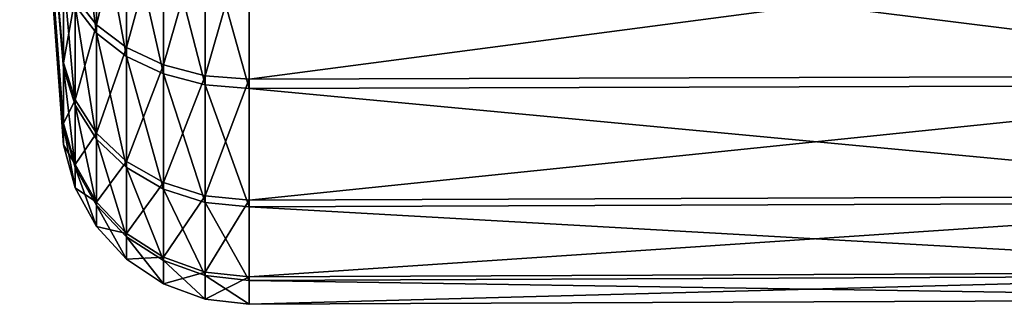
# Model space of a CAD drawing. Extents: x -0.145 to 0.145, y -0.547 to -0.001.
# Tile 305 of 656: x -0.145 to -0.113, y -0.121 to -0.112. Entities that reach past the tile are written whole.
import ezdxf

# ---------------------------------------------------------------- set-up
doc = ezdxf.new("R2010")
doc.units = 0
doc.layers.add('mesh', color=7, linetype='CONTINUOUS')

msp = doc.modelspace()

# ---------------------------------------------------------------- meshes
at = {"layer": 'mesh'}
mesh = msp.add_polyface(dxfattribs=at)
corners = [(-0.144961, -0.096813, -0.547975), (-0.143558, -0.110166, -0.534387), (-0.143558, -0.113228, -0.538306), (-0.143558, -0.115171, -0.542884), (-0.143558, -0.115863, -0.547809), (-0.143558, -0.115257, -0.552745), (-0.143558, -0.113394, -0.557356), (-0.143558, -0.110401, -0.561328), (-0.137596, -0.108716, -0.526937), (-0.139012, -0.113641, -0.530851), (-0.139012, -0.108636, -0.527079), (-0.137596, -0.113755, -0.530735), (-0.139012, -0.1175, -0.53579), (-0.140349, -0.113296, -0.531202), (-0.140349, -0.108393, -0.527507), (-0.140349, -0.117076, -0.536039), (-0.139012, -0.113937, -0.564803), (-0.140349, -0.108749, -0.568238), (-0.140349, -0.113586, -0.564458), (-0.139012, -0.108998, -0.568662), (-0.140349, -0.103098, -0.570636), (-0.139012, -0.103229, -0.57111), (-0.141532, -0.11274, -0.531768), (-0.141532, -0.108002, -0.528198), (-0.141532, -0.116392, -0.536442), (-0.141532, -0.108346, -0.567554), (-0.141532, -0.11302, -0.563902), (-0.141532, -0.102886, -0.569872), (-0.142495, -0.112004, -0.532517), (-0.142495, -0.107485, -0.529112), (-0.142495, -0.115487, -0.536975), (-0.142495, -0.112271, -0.563166), (-0.141532, -0.11659, -0.559164), (-0.142495, -0.107813, -0.566649), (-0.142495, -0.102605, -0.56886), (-0.143183, -0.11113, -0.533406), (-0.143183, -0.106871, -0.530198), (-0.143183, -0.114412, -0.537608), (-0.142495, -0.115676, -0.558647), (-0.143183, -0.111382, -0.562291), (-0.143183, -0.114591, -0.558033), (-0.143183, -0.10718, -0.565574), (-0.143183, -0.102272, -0.567658), (-0.143558, -0.106194, -0.531394), (-0.143558, -0.106482, -0.56439)]
mesh.append_faces([[corners[k] for k in face] for face in [(0, 1, 2, 2), (0, 2, 3, 3), (0, 3, 4, 4), (0, 4, 5, 5), (0, 5, 6, 6), (0, 6, 7, 7), (8, 9, 10, 10), (11, 12, 9, 9), (10, 13, 14, 14), (9, 13, 10, 10), (9, 15, 13, 13), (16, 17, 18, 18), (19, 17, 16, 16), (19, 20, 17, 17), (21, 20, 19, 19), (14, 22, 23, 23), (13, 22, 14, 14), (13, 24, 22, 22), (15, 24, 13, 13), (18, 25, 26, 26), (17, 25, 18, 18), (17, 27, 25, 25), (23, 28, 29, 29), (22, 28, 23, 23), (22, 30, 28, 28), (24, 30, 22, 22), (26, 31, 32, 32), (26, 33, 31, 31), (25, 33, 26, 26), (25, 34, 33, 33), (29, 35, 36, 36), (28, 35, 29, 29), (28, 37, 35, 35), (30, 37, 28, 28), (38, 39, 40, 40), (31, 39, 38, 38), (31, 41, 39, 39), (33, 41, 31, 31), (33, 42, 41, 41), (36, 1, 43, 43), (35, 1, 36, 36), (35, 2, 1, 1), (37, 2, 35, 35), (37, 3, 2, 2), (40, 7, 6, 6), (39, 7, 40, 40), (39, 44, 7, 7), (41, 44, 39, 39)]])
mesh = msp.add_polyface(dxfattribs=at)
corners = [(-0.098759, -0.108995, -0.568656), (-0.09863, -0.108986, -0.568641), (-0.098759, -0.103227, -0.571104), (-0.09863, -0.11392, -0.564786), (-0.098759, -0.113933, -0.564798), (-0.09863, -0.117688, -0.559786), (-0.098759, -0.117703, -0.559794), (-0.09863, -0.120034, -0.55398), (-0.098759, -0.120051, -0.553985), (-0.09863, -0.120797, -0.547766), (-0.098759, -0.120814, -0.547766), (-0.09863, -0.119925, -0.541565), (-0.098759, -0.119942, -0.541561), (-0.09863, -0.117479, -0.535802), (-0.098759, -0.117494, -0.535793), (-0.09863, -0.113624, -0.530868), (-0.098759, -0.113636, -0.530855), (-0.09863, -0.108624, -0.5271), (-0.098759, -0.108632, -0.527085), (-0.137596, -0.113755, -0.530735), (-0.139012, -0.113641, -0.530851), (-0.137596, -0.108716, -0.526937), (-0.137596, -0.11764, -0.535707), (-0.139012, -0.1175, -0.53579), (-0.137596, -0.120106, -0.541515), (-0.139012, -0.119949, -0.541559), (-0.137596, -0.120984, -0.547764), (-0.139012, -0.120821, -0.547765), (-0.137596, -0.120215, -0.554027), (-0.139012, -0.120057, -0.553986), (-0.139012, -0.117709, -0.559797), (-0.137596, -0.117851, -0.559878), (-0.139012, -0.113937, -0.564803), (-0.137596, -0.114054, -0.564917), (-0.139012, -0.108998, -0.568662), (-0.137596, -0.109081, -0.568802), (-0.139012, -0.103229, -0.57111), (-0.137596, -0.103273, -0.571268), (-0.098759, -0.102823, -0.524737)]
mesh.append_faces([[corners[k] for k in face] for face in [(0, 1, 2, 2), (0, 3, 1, 1), (4, 3, 0, 0), (4, 5, 3, 3), (6, 5, 4, 4), (6, 7, 5, 5), (8, 7, 6, 6), (8, 9, 7, 7), (10, 9, 8, 8), (10, 11, 9, 9), (12, 11, 10, 10), (12, 13, 11, 11), (14, 13, 12, 12), (14, 15, 13, 13), (16, 15, 14, 14), (16, 17, 15, 15), (18, 17, 16, 16), (19, 20, 21, 21), (22, 23, 19, 19), (24, 25, 22, 22), (26, 27, 24, 24), (28, 29, 26, 26), (28, 30, 29, 29), (31, 30, 28, 28), (31, 32, 30, 30), (33, 32, 31, 31), (33, 34, 32, 32), (35, 34, 33, 33), (35, 36, 34, 34), (37, 36, 35, 35), (35, 0, 37, 37), (35, 4, 0, 0), (33, 4, 35, 35), (33, 6, 4, 4), (31, 6, 33, 33), (31, 8, 6, 6), (28, 8, 31, 31), (28, 10, 8, 8), (26, 10, 28, 28), (26, 12, 10, 10), (24, 12, 26, 26), (24, 14, 12, 12), (22, 14, 24, 24), (22, 16, 14, 14), (19, 16, 22, 22), (19, 18, 16, 16), (21, 18, 19, 19), (21, 38, 18, 18)]])
mesh = msp.add_polyface(dxfattribs=at)
corners = [(-0.137596, -0.11764, -0.535707), (-0.139012, -0.119949, -0.541559), (-0.139012, -0.1175, -0.53579), (-0.137596, -0.120106, -0.541515), (-0.139012, -0.120821, -0.547765), (-0.137596, -0.120984, -0.547764), (-0.139012, -0.120057, -0.553986), (-0.140349, -0.117076, -0.536039), (-0.139012, -0.113641, -0.530851), (-0.140349, -0.119474, -0.54169), (-0.140349, -0.120329, -0.54777), (-0.140349, -0.119581, -0.553863), (-0.140349, -0.117281, -0.559555), (-0.139012, -0.117709, -0.559797), (-0.140349, -0.113586, -0.564458), (-0.139012, -0.113937, -0.564803), (-0.141532, -0.11871, -0.541903), (-0.141532, -0.116392, -0.536442), (-0.141532, -0.119535, -0.547777), (-0.141532, -0.118812, -0.553664), (-0.141532, -0.11659, -0.559164), (-0.141532, -0.11302, -0.563902), (-0.142495, -0.117698, -0.542183), (-0.142495, -0.115487, -0.536975), (-0.142495, -0.118485, -0.547786), (-0.142495, -0.117796, -0.553401), (-0.142495, -0.115676, -0.558647), (-0.142495, -0.112271, -0.563166), (-0.143183, -0.116496, -0.542517), (-0.143183, -0.114412, -0.537608), (-0.143183, -0.117238, -0.547797), (-0.143183, -0.116588, -0.553089), (-0.143183, -0.114591, -0.558033), (-0.143558, -0.115171, -0.542884), (-0.143558, -0.115863, -0.547809), (-0.143558, -0.115257, -0.552745), (-0.143558, -0.113394, -0.557356)]
mesh.append_faces([[corners[k] for k in face] for face in [(0, 1, 2, 2), (3, 4, 1, 1), (5, 6, 4, 4), (2, 7, 8, 8), (2, 9, 7, 7), (1, 9, 2, 2), (1, 10, 9, 9), (4, 10, 1, 1), (4, 11, 10, 10), (6, 11, 4, 4), (6, 12, 11, 11), (13, 12, 6, 6), (13, 14, 12, 12), (15, 14, 13, 13), (7, 16, 17, 17), (9, 16, 7, 7), (9, 18, 16, 16), (10, 18, 9, 9), (10, 19, 18, 18), (11, 19, 10, 10), (11, 20, 19, 19), (12, 20, 11, 11), (12, 21, 20, 20), (14, 21, 12, 12), (17, 22, 23, 23), (16, 22, 17, 17), (16, 24, 22, 22), (18, 24, 16, 16), (18, 25, 24, 24), (19, 25, 18, 18), (19, 26, 25, 25), (20, 26, 19, 19), (20, 27, 26, 26), (23, 28, 29, 29), (22, 28, 23, 23), (22, 30, 28, 28), (24, 30, 22, 22), (24, 31, 30, 30), (25, 31, 24, 24), (25, 32, 31, 31), (26, 32, 25, 25), (28, 33, 29, 29), (28, 34, 33, 33), (30, 34, 28, 28), (30, 35, 34, 34), (31, 35, 30, 30), (31, 36, 35, 35), (32, 36, 31, 31)]])

doc.saveas('drawing.dxf')
